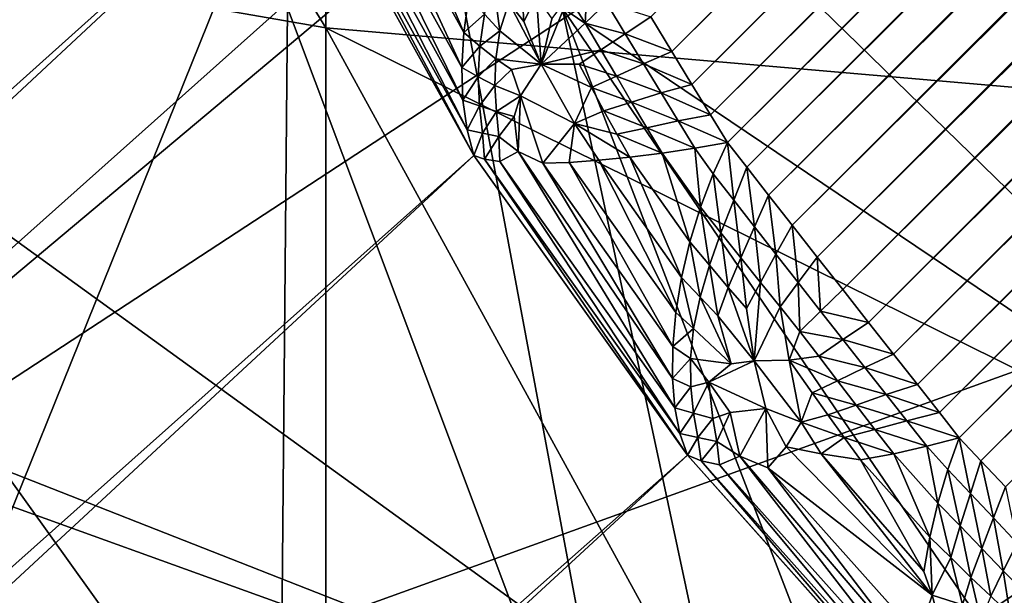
# Model space of a CAD drawing. Extents: x -0.3 to 0.3, y -0.266 to 0.266.
# Tile 388 of 430: x 0.19574 to 0.19984, y 0.17213 to 0.17453. Entities that reach past the tile are written whole.
import ezdxf

# ---------------------------------------------------------------- set-up
doc = ezdxf.new("R2010")
doc.units = 0

msp = doc.modelspace()

# ---------------------------------------------------------------- linework, layer by layer
for points in [[(0.1880319, 0.1746369, 0.5772712), (0.1895127, 0.1741278, 0.57737), (0.2275039, 0.2058528, 0.0017095)], [(0.1909164, 0.1734303, 0.5774418), (0.2275039, 0.2058528, 0.0017095), (0.1895127, 0.1741278, 0.57737)], [(0.1909164, 0.1734303, 0.5774418), (0.2289112, 0.205189, 0.0011957), (0.2275039, 0.2058528, 0.0017095)], [(0.1818556, 0.1746659, 0.5766462), (0.2178109, 0.2055915, 0.0074075), (0.1803805, 0.1741706, 0.5764458)], [(0.1803805, 0.1741706, 0.5764458), (0.2178109, 0.2055915, 0.0074075), (0.2163034, 0.2048132, 0.0088939)], [(0.192219, 0.1725562, 0.5774854), (0.2289112, 0.205189, 0.0011957), (0.1909164, 0.1734303, 0.5774418)], [(0.192219, 0.1725562, 0.5774854), (0.2301923, 0.2043545, 0.0008872), (0.2289112, 0.205189, 0.0011957)], [(0.1803805, 0.1741706, 0.5764458), (0.2163034, 0.2048132, 0.0088939), (0.1789847, 0.1734862, 0.5762343)], [(0.1789847, 0.1734862, 0.5762343), (0.2163034, 0.2048132, 0.0088939), (0.214895, 0.2038542, 0.0104333)], [(0.1983702, 0.1745429, 0.000394), (0.2285699, 0.2045106, 0.0003529), (0.198458, 0.1743988, 0.0003529)], [(0.198458, 0.1743988, 0.0003529), (0.2285699, 0.2045106, 0.0003529), (0.2287144, 0.2044341, 0.0003155)], [(0.198458, 0.1743988, 0.0003529), (0.2287144, 0.2044341, 0.0003155), (0.1985417, 0.1742614, 0.0003155)], [(0.1985417, 0.1742614, 0.0003155), (0.2287144, 0.2044341, 0.0003155), (0.2288482, 0.2043631, 0.000283)], [(0.1933983, 0.1715206, 0.5775), (0.2301923, 0.2043545, 0.0008872), (0.192219, 0.1725562, 0.5774854)], [(0.1933983, 0.1715206, 0.5775), (0.231347, 0.2033539, 0.000783), (0.2301923, 0.2043545, 0.0008872)], [(0.1985417, 0.1742614, 0.0003155), (0.2288482, 0.2043631, 0.000283), (0.1986193, 0.1741343, 0.0002831)], [(0.1986193, 0.1741343, 0.0002831), (0.2288482, 0.2043631, 0.000283), (0.2289691, 0.2042987, 0.0002556)], [(0.1986193, 0.1741343, 0.0002831), (0.2289691, 0.2042987, 0.0002556), (0.1986897, 0.1740194, 0.0002556)], [(0.1986897, 0.1740194, 0.0002556), (0.2289691, 0.2042987, 0.0002556), (0.2290753, 0.2042208, 0.0002311)], [(0.1986897, 0.1740194, 0.0002556), (0.2290753, 0.2042208, 0.0002311), (0.1987706, 0.1739162, 0.0002311)], [(0.1987706, 0.1739162, 0.0002311), (0.2290753, 0.2042208, 0.0002311), (0.2291945, 0.2041334, 0.0002059)], [(0.1987706, 0.1739162, 0.0002311), (0.2291945, 0.2041334, 0.0002059), (0.1988614, 0.1738003, 0.0002059)], [(0.1988614, 0.1738003, 0.0002059), (0.2291945, 0.2041334, 0.0002059), (0.229324, 0.2040384, 0.0001807)], [(0.1988614, 0.1738003, 0.0002059), (0.229324, 0.2040384, 0.0001807), (0.1989601, 0.1736745, 0.0001807)], [(0.1989601, 0.1736745, 0.0001807), (0.229324, 0.2040384, 0.0001807), (0.2294604, 0.2039382, 0.000156)], [(0.1989601, 0.1736745, 0.0001807), (0.2294604, 0.2039382, 0.000156), (0.1990641, 0.1735419, 0.000156)], [(0.1990641, 0.1735419, 0.000156), (0.2294604, 0.2039382, 0.000156), (0.2296004, 0.2038354, 0.0001324)], [(0.1789847, 0.1734862, 0.5762343), (0.214895, 0.2038542, 0.0104333), (0.1776919, 0.1726243, 0.5760152)], [(0.1776919, 0.1726243, 0.5760152), (0.214895, 0.2038542, 0.0104333), (0.2136098, 0.2027307, 0.0119997)], [(0.1990641, 0.1735419, 0.000156), (0.2296004, 0.2038354, 0.0001324), (0.1991709, 0.1734059, 0.0001324)], [(0.1991709, 0.1734059, 0.0001324), (0.2296004, 0.2038354, 0.0001324), (0.2297406, 0.2037323, 0.0001107)], [(0.1991709, 0.1734059, 0.0001324), (0.2297406, 0.2037323, 0.0001107), (0.1992779, 0.1732696, 0.0001108)], [(0.1992779, 0.1732696, 0.0001108), (0.2297406, 0.2037323, 0.0001107), (0.2298775, 0.2036317, 0.0000914)], [(0.1992779, 0.1732696, 0.0001108), (0.2298775, 0.2036317, 0.0000914), (0.1993823, 0.1731365, 0.0000914)], [(0.1993823, 0.1731365, 0.0000914), (0.2298775, 0.2036317, 0.0000914), (0.2300077, 0.2035359, 0.0000747)], [(0.1993823, 0.1731365, 0.0000914), (0.2300077, 0.2035359, 0.0000747), (0.1994818, 0.17301, 0.0000747)], [(0.1994818, 0.17301, 0.0000747), (0.2300077, 0.2035359, 0.0000747), (0.2301281, 0.2034473, 0.0000613)], [(0.1994818, 0.17301, 0.0000747), (0.2301281, 0.2034473, 0.0000613), (0.1995738, 0.172893, 0.0000613)], [(0.1995738, 0.172893, 0.0000613), (0.2301281, 0.2034473, 0.0000613), (0.2302357, 0.2033681, 0.0000513)], [(0.1933983, 0.1715206, 0.5775), (0.2355708, 0.1991284, 0.0007829), (0.231347, 0.2033539, 0.000783)], [(0.1995738, 0.172893, 0.0000613), (0.2302357, 0.2033681, 0.0000513), (0.199656, 0.1727884, 0.0000513)], [(0.2303326, 0.2032781, 0.0000433), (0.199656, 0.1727884, 0.0000513), (0.2302357, 0.2033681, 0.0000513)], [(0.2303326, 0.2032781, 0.0000433), (0.1997467, 0.1726922, 0.0000433), (0.199656, 0.1727884, 0.0000513)], [(0.2304414, 0.2031771, 0.0000355), (0.1997467, 0.1726922, 0.0000433), (0.2303326, 0.2032781, 0.0000433)], [(0.2304414, 0.2031771, 0.0000355), (0.1998485, 0.1725843, 0.0000355), (0.1997467, 0.1726922, 0.0000433)], [(0.1776919, 0.1726243, 0.5760152), (0.2136098, 0.2027307, 0.0119997), (0.1765243, 0.1715997, 0.5757923)], [(0.1765243, 0.1715997, 0.5757923), (0.2136098, 0.2027307, 0.0119997), (0.1984378, 0.1875587, 0.0119997)], [(0.1933983, 0.1715206, 0.5775), (0.2037383, 0.1611806, 0.5775), (0.2355708, 0.1991284, 0.0007829)], [(0.1975576, 0.1865168, 0.0104333), (0.1468573, 0.1410682, 0.5069166), (0.1984378, 0.1875587, 0.0119997)], [(0.1765243, 0.1715997, 0.5757923), (0.1984378, 0.1875587, 0.0119997), (0.1468573, 0.1410682, 0.5069166)], [(0.1968377, 0.1853476, 0.0088939), (0.1462327, 0.1399272, 0.5061196), (0.1975576, 0.1865168, 0.0104333)], [(0.1975576, 0.1865168, 0.0104333), (0.1462327, 0.1399272, 0.5061196), (0.1468573, 0.1410682, 0.5069166)], [(0.1962903, 0.184071, 0.0074075), (0.145973, 0.1386723, 0.5054091), (0.1968377, 0.1853476, 0.0088939)], [(0.1968377, 0.1853476, 0.0088939), (0.145973, 0.1386723, 0.5054091), (0.1462327, 0.1399272, 0.5061196)], [(0.1959249, 0.1827089, 0.0059998), (0.145886, 0.1373527, 0.5047352), (0.1962903, 0.184071, 0.0074075)], [(0.1962903, 0.184071, 0.0074075), (0.145886, 0.1373527, 0.5047352), (0.145973, 0.1386723, 0.5054091)], [(0.1959249, 0.1827089, 0.0059998), (0.1459364, 0.1359961, 0.5040992), (0.145886, 0.1373527, 0.5047352)], [(0.1957476, 0.1812846, 0.0046947), (0.1459364, 0.1359961, 0.5040992), (0.1959249, 0.1827089, 0.0059998)], [(0.2006265, 0.1728123, 0.710536), (0.1977898, 0.1816574, 0.7119814), (0.2015464, 0.1745814, 0.7134268)], [(0.1980007, 0.1745814, 0.7076452), (0.1977898, 0.1816574, 0.7119814), (0.2006265, 0.1728123, 0.710536)], [(0.1732994, 0.1145341, 0.5068848), (0.2197764, 0.16622, 0.0119997), (0.2349484, 0.1813921, 0.0119997)], [(0.1732994, 0.1145341, 0.5068848), (0.2349484, 0.1813921, 0.0119997), (0.2026466, 0.1430441, 0.5843124)], [(0.1957476, 0.1812846, 0.0046947), (0.1460963, 0.1346143, 0.5035007), (0.1459364, 0.1359961, 0.5040992)], [(0.1957616, 0.1798225, 0.0035146), (0.1460963, 0.1346143, 0.5035007), (0.1957476, 0.1812846, 0.0046947)], [(0.1992187, 0.1798884, 0.7538978), (0.1972637, 0.1763504, 0.7567886), (0.2008976, 0.1728123, 0.7542236)], [(0.2008976, 0.1728123, 0.7542236), (0.2014518, 0.1763504, 0.7524524), (0.1992187, 0.1798884, 0.7538978)], [(0.1957616, 0.1798225, 0.0035146), (0.1463474, 0.1332358, 0.5029508), (0.1460963, 0.1346143, 0.5035007)], [(0.1959665, 0.1783476, 0.0024797), (0.1463474, 0.1332358, 0.5029508), (0.1957616, 0.1798225, 0.0035146)], [(0.1970152, 0.1756127, 0.6971429), (0.1937047, 0.1732241, 0.6968412), (0.1903943, 0.1791955, 0.6950263)], [(0.1986704, 0.1783799, 1.1226624), (0.1953599, 0.1789699, 1.1211013), (0.2019808, 0.1740675, 1.1148564)], [(0.2019808, 0.1740675, 1.1148564), (0.1953599, 0.1789699, 1.1211013), (0.1953599, 0.1771958, 1.1164176)], [(0.1986704, 0.1783799, 1.1226624), (0.2019808, 0.1740675, 1.1148564), (0.2036361, 0.17685, 1.1242237)], [(0.1959665, 0.1783476, 0.0024797), (0.1466886, 0.131925, 0.5024746), (0.1463474, 0.1332358, 0.5029508)], [(0.1961856, 0.177305, 0.0023516), (0.1466886, 0.131925, 0.5024746), (0.1959665, 0.1783476, 0.0024797)], [(0.1961856, 0.177305, 0.0023516), (0.1471887, 0.1307469, 0.5021196), (0.1466886, 0.131925, 0.5024746)], [(0.19689, 0.175304, 0.0017009), (0.1471887, 0.1307469, 0.5021196), (0.1961856, 0.177305, 0.0023516)], [(0.1953599, 0.1771958, 1.1164176), (0.1937047, 0.1750732, 1.1086115), (0.1970152, 0.1744977, 1.1101727)], [(0.2019808, 0.1740675, 1.1148564), (0.1953599, 0.1771958, 1.1164176), (0.1970152, 0.1744977, 1.1101727)], [(0.2019808, 0.1768069, 0.6987029), (0.2036361, 0.1744184, 0.7000068), (0.1970152, 0.1756127, 0.6971429)], [(0.1929691, 0.1745814, 0.7610058), (0.1944092, 0.1692743, 0.7611247), (0.1972637, 0.1763504, 0.7567886)], [(0.1982548, 0.1710433, 0.757073), (0.1972637, 0.1763504, 0.7567886), (0.1944092, 0.1692743, 0.7611247)], [(0.1972637, 0.1763504, 0.7567886), (0.1982548, 0.1710433, 0.757073), (0.2008976, 0.1728123, 0.7542236)], [(0.1937047, 0.1732241, 0.6968412), (0.1970152, 0.1756127, 0.6971429), (0.1970152, 0.1720299, 0.6981515)], [(0.1970152, 0.1756127, 0.6971429), (0.2036361, 0.1744184, 0.7000068), (0.1970152, 0.1720299, 0.6981515)], [(0.19689, 0.175304, 0.0017009), (0.1478758, 0.1296789, 0.5018834), (0.1471887, 0.1307469, 0.5021196)], [(0.1976334, 0.1739649, 0.0011904), (0.1478758, 0.1296789, 0.5018834), (0.19689, 0.175304, 0.0017009)], [(0.1969245, 0.175299, 0.0015644), (0.1976334, 0.1739649, 0.0011904), (0.19689, 0.175304, 0.0017009)], [(0.1969776, 0.1752962, 0.0014266), (0.1976045, 0.1740724, 0.0010979), (0.1969245, 0.175299, 0.0015644)], [(0.1969245, 0.175299, 0.0015644), (0.1976045, 0.1740724, 0.0010979), (0.1976334, 0.1739649, 0.0011904)], [(0.1970496, 0.1752958, 0.0012912), (0.1975871, 0.1741954, 0.0010089), (0.1969776, 0.1752962, 0.0014266)], [(0.1969776, 0.1752962, 0.0014266), (0.1975871, 0.1741954, 0.0010089), (0.1976045, 0.1740724, 0.0010979)], [(0.1971386, 0.1752979, 0.0011616), (0.1975827, 0.1743317, 0.0009262), (0.1970496, 0.1752958, 0.0012912)], [(0.1970496, 0.1752958, 0.0012912), (0.1975827, 0.1743317, 0.0009262), (0.1975871, 0.1741954, 0.0010089)], [(0.1972413, 0.1753023, 0.0010402), (0.1975914, 0.1744778, 0.0008519), (0.1971386, 0.1752979, 0.0011616)], [(0.1971386, 0.1752979, 0.0011616), (0.1975914, 0.1744778, 0.0008519), (0.1975827, 0.1743317, 0.0009262)], [(0.1972413, 0.1753023, 0.0010402), (0.197612, 0.1746299, 0.000787), (0.1975914, 0.1744778, 0.0008519)], [(0.1986704, 0.1714768, 1.1023667), (0.1937047, 0.1750732, 1.1086115), (0.1920495, 0.174079, 1.1039279)], [(0.1970152, 0.1744977, 1.1101727), (0.1937047, 0.1750732, 1.1086115), (0.1986704, 0.1714768, 1.1023667)], [(0.1978287, 0.1747252, 0.0006223), (0.1978417, 0.1745238, 0.0006065), (0.1977783, 0.1746033, 0.000649)], [(0.1978287, 0.1747252, 0.0006223), (0.1978941, 0.1746277, 0.0005824), (0.1978417, 0.1745238, 0.0006065)], [(0.1981075, 0.1747305, 0.0005025), (0.1980964, 0.1745164, 0.0004859), (0.1980279, 0.1746275, 0.0005226)], [(0.1981075, 0.1747305, 0.0005025), (0.198186, 0.1746014, 0.0004615), (0.1980964, 0.1745164, 0.0004859)], [(0.1977133, 0.1746917, 0.0006931), (0.1977414, 0.1744845, 0.0006816), (0.1976769, 0.1745548, 0.0007337)], [(0.1977133, 0.1746917, 0.0006931), (0.1977783, 0.1746033, 0.000649), (0.1977414, 0.1744845, 0.0006816)], [(0.1975914, 0.1744778, 0.0008519), (0.197612, 0.1746299, 0.000787), (0.1976769, 0.1745548, 0.0007337)], [(0.1978941, 0.1746277, 0.0005824), (0.1979141, 0.1743458, 0.0005647), (0.1978417, 0.1745238, 0.0006065)], [(0.1978941, 0.1746277, 0.0005824), (0.1979576, 0.1745345, 0.000545), (0.1979141, 0.1743458, 0.0005647)], [(0.1980279, 0.1746275, 0.0005226), (0.1980964, 0.1745164, 0.0004859), (0.1979141, 0.1743458, 0.0005647)], [(0.1980279, 0.1746275, 0.0005226), (0.1979141, 0.1743458, 0.0005647), (0.1979576, 0.1745345, 0.000545)], [(0.196824, 0.1710433, 0.7047545), (0.1942905, 0.1745814, 0.703536), (0.1968565, 0.1745814, 0.7061998)], [(0.1958299, 0.1692743, 0.7033091), (0.1942905, 0.1745814, 0.703536), (0.196824, 0.1710433, 0.7047545)], [(0.1942905, 0.1745814, 0.703536), (0.1958299, 0.1692743, 0.7033091), (0.1942905, 0.1692743, 0.7021597)], [(0.1995125, 0.1675053, 0.7061998), (0.196824, 0.1710433, 0.7047545), (0.1968565, 0.1745814, 0.7061998)], [(0.1995125, 0.1675053, 0.7061998), (0.1968565, 0.1745814, 0.7061998), (0.1980007, 0.1745814, 0.7076452)], [(0.1977783, 0.1746033, 0.000649), (0.1979141, 0.1743458, 0.0005647), (0.1977414, 0.1744845, 0.0006816)], [(0.1977783, 0.1746033, 0.000649), (0.1978417, 0.1745238, 0.0006065), (0.1979141, 0.1743458, 0.0005647)], [(0.2004125, 0.1710433, 0.7090907), (0.1980007, 0.1745814, 0.7076452), (0.2006265, 0.1728123, 0.710536)], [(0.2007216, 0.1675053, 0.7076452), (0.1980007, 0.1745814, 0.7076452), (0.2004125, 0.1710433, 0.7090907)], [(0.1995125, 0.1675053, 0.7061998), (0.1980007, 0.1745814, 0.7076452), (0.2007216, 0.1675053, 0.7076452)], [(0.1982636, 0.1744732, 0.0004241), (0.1980964, 0.1745164, 0.0004859), (0.198186, 0.1746014, 0.0004615)], [(0.1983702, 0.1745429, 0.000394), (0.1982636, 0.1744732, 0.0004241), (0.198186, 0.1746014, 0.0004615)], [(0.1975914, 0.1744778, 0.0008519), (0.1976769, 0.1745548, 0.0007337), (0.1976574, 0.1744213, 0.0007856)], [(0.1976574, 0.1744213, 0.0007856), (0.1976769, 0.1745548, 0.0007337), (0.1977414, 0.1744845, 0.0006816)], [(0.198458, 0.1743988, 0.0003529), (0.1982636, 0.1744732, 0.0004241), (0.1983702, 0.1745429, 0.000394)], [(0.2019808, 0.1740675, 1.1148564), (0.1970152, 0.1744977, 1.1101727), (0.2019808, 0.1720415, 1.1086115)], [(0.2019808, 0.1720415, 1.1086115), (0.1970152, 0.1744977, 1.1101727), (0.1986704, 0.1714768, 1.1023667)], [(0.1981624, 0.1744056, 0.0004545), (0.1979141, 0.1743458, 0.0005647), (0.1980964, 0.1745164, 0.0004859)], [(0.1982636, 0.1744732, 0.0004241), (0.1981624, 0.1744056, 0.0004545), (0.1980964, 0.1745164, 0.0004859)], [(0.1975827, 0.1743317, 0.0009262), (0.1975914, 0.1744778, 0.0008519), (0.1976574, 0.1744213, 0.0007856)], [(0.1976574, 0.1744213, 0.0007856), (0.1977414, 0.1744845, 0.0006816), (0.197724, 0.1743687, 0.0007216)], [(0.197724, 0.1743687, 0.0007216), (0.1977414, 0.1744845, 0.0006816), (0.1979141, 0.1743458, 0.0005647)], [(0.1983396, 0.1743475, 0.000389), (0.1981624, 0.1744056, 0.0004545), (0.1982636, 0.1744732, 0.0004241)], [(0.198458, 0.1743988, 0.0003529), (0.1983396, 0.1743475, 0.000389), (0.1982636, 0.1744732, 0.0004241)], [(0.1970152, 0.1720299, 0.6981515), (0.2036361, 0.1744184, 0.7000068), (0.2019808, 0.1720299, 0.7000321)], [(0.1975827, 0.1743317, 0.0009262), (0.1976574, 0.1744213, 0.0007856), (0.197651, 0.1742929, 0.0008457)], [(0.197651, 0.1742929, 0.0008457), (0.1976574, 0.1744213, 0.0007856), (0.197724, 0.1743687, 0.0007216)], [(0.1981624, 0.1744056, 0.0004545), (0.1980714, 0.1743464, 0.000487), (0.1979141, 0.1743458, 0.0005647)], [(0.1982268, 0.1742957, 0.0004252), (0.1980714, 0.1743464, 0.000487), (0.1981624, 0.1744056, 0.0004545)], [(0.1983396, 0.1743475, 0.000389), (0.1982268, 0.1742957, 0.0004252), (0.1981624, 0.1744056, 0.0004545)], [(0.1985417, 0.1742614, 0.0003155), (0.1983396, 0.1743475, 0.000389), (0.198458, 0.1743988, 0.0003529)], [(0.1975871, 0.1741954, 0.0010089), (0.1975827, 0.1743317, 0.0009262), (0.197651, 0.1742929, 0.0008457)], [(0.197651, 0.1742929, 0.0008457), (0.197724, 0.1743687, 0.0007216), (0.1977203, 0.1742564, 0.0007671)], [(0.1977203, 0.1742564, 0.0007671), (0.197724, 0.1743687, 0.0007216), (0.1977904, 0.1743235, 0.0006616)], [(0.197724, 0.1743687, 0.0007216), (0.1979141, 0.1743458, 0.0005647), (0.1977904, 0.1743235, 0.0006616)], [(0.1978272, 0.1742137, 0.0006582), (0.1977904, 0.1743235, 0.0006616), (0.1979141, 0.1743458, 0.0005647)], [(0.1978272, 0.1742137, 0.0006582), (0.1979141, 0.1743458, 0.0005647), (0.1980528, 0.1740987, 0.0005113)], [(0.1981228, 0.1742493, 0.0004647), (0.1979141, 0.1743458, 0.0005647), (0.1980714, 0.1743464, 0.000487)], [(0.1981228, 0.1742493, 0.0004647), (0.1980528, 0.1740987, 0.0005113), (0.1979141, 0.1743458, 0.0005647)], [(0.1982268, 0.1742957, 0.0004252), (0.1981228, 0.1742493, 0.0004647), (0.1980714, 0.1743464, 0.000487)], [(0.1984132, 0.1742261, 0.000355), (0.1982268, 0.1742957, 0.0004252), (0.1983396, 0.1743475, 0.000389)], [(0.1985417, 0.1742614, 0.0003155), (0.1984132, 0.1742261, 0.000355), (0.1983396, 0.1743475, 0.000389)], [(0.1975871, 0.1741954, 0.0010089), (0.197651, 0.1742929, 0.0008457), (0.1976566, 0.1741721, 0.0009127)], [(0.1976566, 0.1741721, 0.0009127), (0.197651, 0.1742929, 0.0008457), (0.1977203, 0.1742564, 0.0007671)], [(0.1977203, 0.1742564, 0.0007671), (0.1977904, 0.1743235, 0.0006616), (0.1978272, 0.1742137, 0.0006582)], [(0.1982904, 0.1741875, 0.0003954), (0.1981228, 0.1742493, 0.0004647), (0.1982268, 0.1742957, 0.0004252)], [(0.1984132, 0.1742261, 0.000355), (0.1982904, 0.1741875, 0.0003954), (0.1982268, 0.1742957, 0.0004252)], [(0.1976566, 0.1741721, 0.0009127), (0.1977203, 0.1742564, 0.0007671), (0.1977273, 0.1741487, 0.000818)], [(0.1977273, 0.1741487, 0.000818), (0.1977203, 0.1742564, 0.0007671), (0.1978272, 0.1742137, 0.0006582)], [(0.1981747, 0.1741519, 0.000442), (0.1980528, 0.1740987, 0.0005113), (0.1981228, 0.1742493, 0.0004647)], [(0.1982904, 0.1741875, 0.0003954), (0.1981747, 0.1741519, 0.000442), (0.1981228, 0.1742493, 0.0004647)], [(0.1986193, 0.1741343, 0.0002831), (0.1984132, 0.1742261, 0.000355), (0.1985417, 0.1742614, 0.0003155)], [(0.1977273, 0.1741487, 0.000818), (0.1978272, 0.1742137, 0.0006582), (0.1978008, 0.1741273, 0.0007267)], [(0.197818, 0.1739823, 0.0007815), (0.1978008, 0.1741273, 0.0007267), (0.1978272, 0.1742137, 0.0006582)], [(0.197818, 0.1739823, 0.0007815), (0.1978272, 0.1742137, 0.0006582), (0.1979198, 0.1739328, 0.0006795)], [(0.1979198, 0.1739328, 0.0006795), (0.1978272, 0.1742137, 0.0006582), (0.1980528, 0.1740987, 0.0005113)], [(0.1984846, 0.1741092, 0.0003197), (0.1982904, 0.1741875, 0.0003954), (0.1984132, 0.1742261, 0.000355)], [(0.1986193, 0.1741343, 0.0002831), (0.1984846, 0.1741092, 0.0003197), (0.1984132, 0.1742261, 0.000355)], [(0.1976045, 0.1740724, 0.0010979), (0.1975871, 0.1741954, 0.0010089), (0.1976566, 0.1741721, 0.0009127)], [(0.1976045, 0.1740724, 0.0010979), (0.1976566, 0.1741721, 0.0009127), (0.1976687, 0.174059, 0.0009847)], [(0.1976687, 0.174059, 0.0009847), (0.1976566, 0.1741721, 0.0009127), (0.1977273, 0.1741487, 0.000818)], [(0.1983542, 0.1740806, 0.0003623), (0.1981747, 0.1741519, 0.000442), (0.1982904, 0.1741875, 0.0003954)], [(0.1984846, 0.1741092, 0.0003197), (0.1983542, 0.1740806, 0.0003623), (0.1982904, 0.1741875, 0.0003954)], [(0.1976687, 0.174059, 0.0009847), (0.1977273, 0.1741487, 0.000818), (0.1977371, 0.1740442, 0.0008724)], [(0.1977371, 0.1740442, 0.0008724), (0.1977273, 0.1741487, 0.000818), (0.1978008, 0.1741273, 0.0007267)], [(0.1977371, 0.1740442, 0.0008724), (0.1978008, 0.1741273, 0.0007267), (0.197818, 0.1739823, 0.0007815)], [(0.1982285, 0.1740544, 0.0004169), (0.1980528, 0.1740987, 0.0005113), (0.1981747, 0.1741519, 0.000442)], [(0.1983542, 0.1740806, 0.0003623), (0.1982285, 0.1740544, 0.0004169), (0.1981747, 0.1741519, 0.000442)], [(0.1986897, 0.1740194, 0.0002556), (0.1984846, 0.1741092, 0.0003197), (0.1986193, 0.1741343, 0.0002831)], [(0.1979198, 0.1739328, 0.0006795), (0.1980528, 0.1740987, 0.0005113), (0.1980304, 0.1739363, 0.0005692)], [(0.1981532, 0.1739451, 0.0004729), (0.1980304, 0.1739363, 0.0005692), (0.1980528, 0.1740987, 0.0005113)], [(0.1982832, 0.1739581, 0.0003912), (0.1981532, 0.1739451, 0.0004729), (0.1980528, 0.1740987, 0.0005113)], [(0.1982832, 0.1739581, 0.0003912), (0.1980528, 0.1740987, 0.0005113), (0.1982285, 0.1740544, 0.0004169)], [(0.1985545, 0.1739964, 0.000282), (0.1983542, 0.1740806, 0.0003623), (0.1984846, 0.1741092, 0.0003197)], [(0.1986897, 0.1740194, 0.0002556), (0.1985545, 0.1739964, 0.000282), (0.1984846, 0.1741092, 0.0003197)], [(0.1986704, 0.1714768, 1.1023667), (0.1920495, 0.174079, 1.1039279), (0.1970152, 0.1707023, 1.097683)], [(0.1920495, 0.1722074, 1.097683), (0.1970152, 0.1707023, 1.097683), (0.1920495, 0.174079, 1.1039279)], [(0.1976334, 0.1739649, 0.0011904), (0.1976045, 0.1740724, 0.0010979), (0.1976687, 0.174059, 0.0009847)], [(0.1976334, 0.1739649, 0.0011904), (0.1976687, 0.174059, 0.0009847), (0.1976778, 0.1739502, 0.0010583)], [(0.1976778, 0.1739502, 0.0010583), (0.1976687, 0.174059, 0.0009847), (0.1977371, 0.1740442, 0.0008724)], [(0.1976778, 0.1739502, 0.0010583), (0.1977371, 0.1740442, 0.0008724), (0.1977407, 0.1739396, 0.0009267)], [(0.1977407, 0.1739396, 0.0009267), (0.1977371, 0.1740442, 0.0008724), (0.197818, 0.1739823, 0.0007815)], [(0.1984181, 0.1739753, 0.000327), (0.1982285, 0.1740544, 0.0004169), (0.1983542, 0.1740806, 0.0003623)], [(0.1984181, 0.1739753, 0.000327), (0.1982832, 0.1739581, 0.0003912), (0.1982285, 0.1740544, 0.0004169)], [(0.1985545, 0.1739964, 0.000282), (0.1984181, 0.1739753, 0.000327), (0.1983542, 0.1740806, 0.0003623)], [(0.1986897, 0.1740194, 0.0002556), (0.1986303, 0.1738894, 0.0002562), (0.1985545, 0.1739964, 0.000282)], [(0.1986897, 0.1740194, 0.0002556), (0.1987162, 0.173779, 0.0002434), (0.1986303, 0.1738894, 0.0002562)], [(0.1986897, 0.1740194, 0.0002556), (0.1987706, 0.1739162, 0.0002311), (0.1987162, 0.173779, 0.0002434)], [(0.1976334, 0.1739649, 0.0011904), (0.148673, 0.1286306, 0.5017166), (0.1478758, 0.1296789, 0.5018834)], [(0.1985229, 0.1727159, 0.0008823), (0.148673, 0.1286306, 0.5017166), (0.1976334, 0.1739649, 0.0011904)], [(0.1976778, 0.1739502, 0.0010583), (0.1985229, 0.1727159, 0.0008823), (0.1976334, 0.1739649, 0.0011904)], [(0.197818, 0.1739823, 0.0007815), (0.1984704, 0.1729136, 0.0006748), (0.1977407, 0.1739396, 0.0009267)], [(0.1979198, 0.1739328, 0.0006795), (0.1984605, 0.1730354, 0.0005793), (0.197818, 0.1739823, 0.0007815)], [(0.197818, 0.1739823, 0.0007815), (0.1984605, 0.1730354, 0.0005793), (0.1984704, 0.1729136, 0.0006748)], [(0.1984181, 0.1739753, 0.000327), (0.1985334, 0.1736049, 0.0003055), (0.1982832, 0.1739581, 0.0003912)], [(0.1985545, 0.1739964, 0.000282), (0.1985775, 0.1737502, 0.0002726), (0.1984181, 0.1739753, 0.000327)], [(0.1984181, 0.1739753, 0.000327), (0.1985775, 0.1737502, 0.0002726), (0.1985334, 0.1736049, 0.0003055)], [(0.1985545, 0.1739964, 0.000282), (0.1986303, 0.1738894, 0.0002562), (0.1985775, 0.1737502, 0.0002726)], [(0.1977407, 0.1739396, 0.0009267), (0.1984917, 0.1728066, 0.0007768), (0.1976778, 0.1739502, 0.0010583)], [(0.1976778, 0.1739502, 0.0010583), (0.1984917, 0.1728066, 0.0007768), (0.1985229, 0.1727159, 0.0008823)], [(0.1977407, 0.1739396, 0.0009267), (0.1984704, 0.1729136, 0.0006748), (0.1984917, 0.1728066, 0.0007768)], [(0.1980304, 0.1739363, 0.0005692), (0.1984622, 0.173169, 0.0004929), (0.1979198, 0.1739328, 0.0006795)], [(0.1979198, 0.1739328, 0.0006795), (0.1984622, 0.173169, 0.0004929), (0.1984605, 0.1730354, 0.0005793)], [(0.1981532, 0.1739451, 0.0004729), (0.1984746, 0.1733105, 0.0004166), (0.1980304, 0.1739363, 0.0005692)], [(0.1980304, 0.1739363, 0.0005692), (0.1984746, 0.1733105, 0.0004166), (0.1984622, 0.173169, 0.0004929)], [(0.1982832, 0.1739581, 0.0003912), (0.1984991, 0.1734572, 0.0003543), (0.1981532, 0.1739451, 0.0004729)], [(0.1981532, 0.1739451, 0.0004729), (0.1984991, 0.1734572, 0.0003543), (0.1984746, 0.1733105, 0.0004166)], [(0.1982832, 0.1739581, 0.0003912), (0.1985334, 0.1736049, 0.0003055), (0.1984991, 0.1734572, 0.0003543)], [(0.1986303, 0.1738894, 0.0002562), (0.1986629, 0.1736431, 0.000262), (0.1985775, 0.1737502, 0.0002726)], [(0.1986303, 0.1738894, 0.0002562), (0.1987162, 0.173779, 0.0002434), (0.1986629, 0.1736431, 0.000262)], [(0.1987706, 0.1739162, 0.0002311), (0.1988027, 0.1736679, 0.0002229), (0.1987162, 0.173779, 0.0002434)], [(0.1987706, 0.1739162, 0.0002311), (0.1988614, 0.1738003, 0.0002059), (0.1988027, 0.1736679, 0.0002229)], [(0.1988614, 0.1738003, 0.0002059), (0.1988921, 0.1735536, 0.0001994), (0.1988027, 0.1736679, 0.0002229)], [(0.1988614, 0.1738003, 0.0002059), (0.1989601, 0.1736745, 0.0001807), (0.1988921, 0.1735536, 0.0001994)], [(0.1987162, 0.173779, 0.0002434), (0.1987453, 0.1735387, 0.0002427), (0.1986629, 0.1736431, 0.000262)], [(0.1987162, 0.173779, 0.0002434), (0.1988027, 0.1736679, 0.0002229), (0.1987453, 0.1735387, 0.0002427)], [(0.1985775, 0.1737502, 0.0002726), (0.1986147, 0.1735084, 0.0002901), (0.1985334, 0.1736049, 0.0003055)], [(0.1985775, 0.1737502, 0.0002726), (0.1986629, 0.1736431, 0.000262), (0.1986147, 0.1735084, 0.0002901)], [(0.1989601, 0.1736745, 0.0001807), (0.1989847, 0.1734359, 0.0001763), (0.1988921, 0.1735536, 0.0001994)], [(0.1989601, 0.1736745, 0.0001807), (0.1990641, 0.1735419, 0.000156), (0.1989847, 0.1734359, 0.0001763)], [(0.1986629, 0.1736431, 0.000262), (0.1986927, 0.173415, 0.0002679), (0.1986147, 0.1735084, 0.0002901)], [(0.1986629, 0.1736431, 0.000262), (0.1987453, 0.1735387, 0.0002427), (0.1986927, 0.173415, 0.0002679)], [(0.1988027, 0.1736679, 0.0002229), (0.1988271, 0.1734363, 0.0002199), (0.1987453, 0.1735387, 0.0002427)], [(0.1988027, 0.1736679, 0.0002229), (0.1988921, 0.1735536, 0.0001994), (0.1988271, 0.1734363, 0.0002199)], [(0.1985334, 0.1736049, 0.0003055), (0.1985756, 0.1733751, 0.0003289), (0.1984991, 0.1734572, 0.0003543)], [(0.1985334, 0.1736049, 0.0003055), (0.1986147, 0.1735084, 0.0002901), (0.1985756, 0.1733751, 0.0003289)], [(0.1988921, 0.1735536, 0.0001994), (0.1989094, 0.173334, 0.0001978), (0.1988271, 0.1734363, 0.0002199)], [(0.1988921, 0.1735536, 0.0001994), (0.1989847, 0.1734359, 0.0001763), (0.1989094, 0.173334, 0.0001978)], [(0.1986147, 0.1735084, 0.0002901), (0.1986499, 0.1732965, 0.0003001), (0.1985756, 0.1733751, 0.0003289)], [(0.1986147, 0.1735084, 0.0002901), (0.1986927, 0.173415, 0.0002679), (0.1986499, 0.1732965, 0.0003001)], [(0.1987453, 0.1735387, 0.0002427), (0.1987688, 0.1733269, 0.0002438), (0.1986927, 0.173415, 0.0002679)], [(0.1987453, 0.1735387, 0.0002427), (0.1988271, 0.1734363, 0.0002199), (0.1987688, 0.1733269, 0.0002438)], [(0.1990641, 0.1735419, 0.000156), (0.1990784, 0.1733167, 0.000155), (0.1989847, 0.1734359, 0.0001763)], [(0.1990641, 0.1735419, 0.000156), (0.1991709, 0.1734059, 0.0001324), (0.1990784, 0.1733167, 0.000155)], [(0.1984991, 0.1734572, 0.0003543), (0.1985478, 0.1732443, 0.0003777), (0.1984746, 0.1733105, 0.0004166)], [(0.1984991, 0.1734572, 0.0003543), (0.1985756, 0.1733751, 0.0003289), (0.1985478, 0.1732443, 0.0003777)], [(0.1988271, 0.1734363, 0.0002199), (0.1988018, 0.1731097, 0.0002504), (0.1987688, 0.1733269, 0.0002438)], [(0.1988271, 0.1734363, 0.0002199), (0.1989094, 0.173334, 0.0001978), (0.1988018, 0.1731097, 0.0002504)], [(0.1989847, 0.1734359, 0.0001763), (0.1989911, 0.1732316, 0.0001783), (0.1989094, 0.173334, 0.0001978)], [(0.1989847, 0.1734359, 0.0001763), (0.1990784, 0.1733167, 0.000155), (0.1989911, 0.1732316, 0.0001783)], [(0.1986927, 0.173415, 0.0002679), (0.1988018, 0.1731097, 0.0002504), (0.1986499, 0.1732965, 0.0003001)], [(0.1986927, 0.173415, 0.0002679), (0.1987688, 0.1733269, 0.0002438), (0.1988018, 0.1731097, 0.0002504)], [(0.1992779, 0.1732696, 0.0001108), (0.1990784, 0.1733167, 0.000155), (0.1991709, 0.1734059, 0.0001324)], [(0.1985756, 0.1733751, 0.0003289), (0.198705, 0.1730966, 0.0003099), (0.1985478, 0.1732443, 0.0003777)], [(0.1985756, 0.1733751, 0.0003289), (0.1986499, 0.1732965, 0.0003001), (0.198705, 0.1730966, 0.0003099)], [(0.1984622, 0.173169, 0.0004929), (0.1984746, 0.1733105, 0.0004166), (0.1985478, 0.1732443, 0.0003777)], [(0.1989094, 0.173334, 0.0001978), (0.198947, 0.1731122, 0.000198), (0.1988018, 0.1731097, 0.0002504)], [(0.1989094, 0.173334, 0.0001978), (0.1989911, 0.1732316, 0.0001783), (0.198947, 0.1731122, 0.000198)], [(0.1991713, 0.173198, 0.0001369), (0.1989911, 0.1732316, 0.0001783), (0.1990784, 0.1733167, 0.000155)], [(0.1992779, 0.1732696, 0.0001108), (0.1991713, 0.173198, 0.0001369), (0.1990784, 0.1733167, 0.000155)], [(0.1986499, 0.1732965, 0.0003001), (0.1988018, 0.1731097, 0.0002504), (0.198705, 0.1730966, 0.0003099)], [(0.1993823, 0.1731365, 0.0000914), (0.1991713, 0.173198, 0.0001369), (0.1992779, 0.1732696, 0.0001108)], [(0.1970152, 0.1720299, 0.6981515), (0.1903943, 0.1708356, 0.6968653), (0.1937047, 0.1732241, 0.6968412)], [(0.1984622, 0.173169, 0.0004929), (0.1985478, 0.1732443, 0.0003777), (0.1985362, 0.1731192, 0.0004395)], [(0.1985362, 0.1731192, 0.0004395), (0.1985478, 0.1732443, 0.0003777), (0.198705, 0.1730966, 0.0003099)], [(0.1990705, 0.1731287, 0.0001635), (0.198947, 0.1731122, 0.000198), (0.1989911, 0.1732316, 0.0001783)], [(0.1991713, 0.173198, 0.0001369), (0.1990705, 0.1731287, 0.0001635), (0.1989911, 0.1732316, 0.0001783)], [(0.1992625, 0.1730813, 0.0001205), (0.1990705, 0.1731287, 0.0001635), (0.1991713, 0.173198, 0.0001369)], [(0.1993823, 0.1731365, 0.0000914), (0.1992625, 0.1730813, 0.0001205), (0.1991713, 0.173198, 0.0001369)], [(0.1984605, 0.1730354, 0.0005793), (0.1984622, 0.173169, 0.0004929), (0.1985362, 0.1731192, 0.0004395)], [(0.1984605, 0.1730354, 0.0005793), (0.1985362, 0.1731192, 0.0004395), (0.198537, 0.1730007, 0.0005103)], [(0.198537, 0.1730007, 0.0005103), (0.1985362, 0.1731192, 0.0004395), (0.1986126, 0.1730204, 0.0004156)], [(0.1985362, 0.1731192, 0.0004395), (0.198705, 0.1730966, 0.0003099), (0.1986126, 0.1730204, 0.0004156)], [(0.1986126, 0.1730204, 0.0004156), (0.198705, 0.1730966, 0.0003099), (0.1988018, 0.1731097, 0.0002504)], [(0.1986126, 0.1730204, 0.0004156), (0.1988018, 0.1731097, 0.0002504), (0.1988505, 0.1729109, 0.0002807)], [(0.1989971, 0.1728528, 0.0002227), (0.1988018, 0.1731097, 0.0002504), (0.198947, 0.1731122, 0.000198)], [(0.1989971, 0.1728528, 0.0002227), (0.1988505, 0.1729109, 0.0002807), (0.1988018, 0.1731097, 0.0002504)], [(0.1991486, 0.1730259, 0.0001504), (0.198947, 0.1731122, 0.000198), (0.1990705, 0.1731287, 0.0001635)], [(0.1991486, 0.1730259, 0.0001504), (0.1990433, 0.1729763, 0.0001838), (0.198947, 0.1731122, 0.000198)], [(0.198947, 0.1731122, 0.000198), (0.1990433, 0.1729763, 0.0001838), (0.1989971, 0.1728528, 0.0002227)], [(0.1992625, 0.1730813, 0.0001205), (0.1991486, 0.1730259, 0.0001504), (0.1990705, 0.1731287, 0.0001635)], [(0.1994818, 0.17301, 0.0000747), (0.1992625, 0.1730813, 0.0001205), (0.1993823, 0.1731365, 0.0000914)], [(0.199351, 0.1729682, 0.0001048), (0.1991486, 0.1730259, 0.0001504), (0.1992625, 0.1730813, 0.0001205)], [(0.1994818, 0.17301, 0.0000747), (0.199351, 0.1729682, 0.0001048), (0.1992625, 0.1730813, 0.0001205)], [(0.1984704, 0.1729136, 0.0006748), (0.1984605, 0.1730354, 0.0005793), (0.198537, 0.1730007, 0.0005103)], [(0.1985489, 0.1728912, 0.0005887), (0.198537, 0.1730007, 0.0005103), (0.1986126, 0.1730204, 0.0004156)], [(0.1985489, 0.1728912, 0.0005887), (0.1986126, 0.1730204, 0.0004156), (0.1986286, 0.1728687, 0.0005043)], [(0.1986286, 0.1728687, 0.0005043), (0.1986126, 0.1730204, 0.0004156), (0.1987017, 0.172894, 0.0004012)], [(0.1988505, 0.1729109, 0.0002807), (0.1987017, 0.172894, 0.0004012), (0.1986126, 0.1730204, 0.0004156)], [(0.1992263, 0.172924, 0.0001367), (0.1990433, 0.1729763, 0.0001838), (0.1991486, 0.1730259, 0.0001504)], [(0.199351, 0.1729682, 0.0001048), (0.1992263, 0.172924, 0.0001367), (0.1991486, 0.1730259, 0.0001504)], [(0.1984704, 0.1729136, 0.0006748), (0.198537, 0.1730007, 0.0005103), (0.1985489, 0.1728912, 0.0005887)], [(0.1991083, 0.1728835, 0.000175), (0.1989971, 0.1728528, 0.0002227), (0.1990433, 0.1729763, 0.0001838)], [(0.1992263, 0.172924, 0.0001367), (0.1991083, 0.1728835, 0.000175), (0.1990433, 0.1729763, 0.0001838)], [(0.1995738, 0.172893, 0.0000613), (0.199351, 0.1729682, 0.0001048), (0.1994818, 0.17301, 0.0000747)], [(0.1994373, 0.1728589, 0.000087), (0.1992263, 0.172924, 0.0001367), (0.199351, 0.1729682, 0.0001048)], [(0.1995738, 0.172893, 0.0000613), (0.1994373, 0.1728589, 0.000087), (0.199351, 0.1729682, 0.0001048)], [(0.1984917, 0.1728066, 0.0007768), (0.1984704, 0.1729136, 0.0006748), (0.1985489, 0.1728912, 0.0005887)], [(0.1986456, 0.1727726, 0.0005689), (0.1986286, 0.1728687, 0.0005043), (0.1987017, 0.172894, 0.0004012)], [(0.1986456, 0.1727726, 0.0005689), (0.1987017, 0.172894, 0.0004012), (0.1987413, 0.1727116, 0.0004922)], [(0.1987413, 0.1727116, 0.0004922), (0.1987017, 0.172894, 0.0004012), (0.1988505, 0.1729109, 0.0002807)], [(0.1987413, 0.1727116, 0.0004922), (0.1988505, 0.1729109, 0.0002807), (0.1988585, 0.1726626, 0.0004053)], [(0.1989971, 0.1728528, 0.0002227), (0.1989351, 0.1727507, 0.0002925), (0.1988505, 0.1729109, 0.0002807)], [(0.1988585, 0.1726626, 0.0004053), (0.1988505, 0.1729109, 0.0002807), (0.1989351, 0.1727507, 0.0002925)], [(0.1993049, 0.1728224, 0.0001193), (0.1991083, 0.1728835, 0.000175), (0.1992263, 0.172924, 0.0001367)], [(0.1994373, 0.1728589, 0.000087), (0.1993049, 0.1728224, 0.0001193), (0.1992263, 0.172924, 0.0001367)], [(0.199656, 0.1727884, 0.0000513), (0.1994373, 0.1728589, 0.000087), (0.1995738, 0.172893, 0.0000613)], [(0.1984917, 0.1728066, 0.0007768), (0.1985489, 0.1728912, 0.0005887), (0.1985665, 0.17279, 0.0006721)], [(0.1985665, 0.17279, 0.0006721), (0.1985489, 0.1728912, 0.0005887), (0.1986286, 0.1728687, 0.0005043)], [(0.1985665, 0.17279, 0.0006721), (0.1986286, 0.1728687, 0.0005043), (0.1986456, 0.1727726, 0.0005689)], [(0.1990806, 0.172722, 0.0002217), (0.1989351, 0.1727507, 0.0002925), (0.1989971, 0.1728528, 0.0002227)], [(0.1991761, 0.1727899, 0.0001637), (0.1989971, 0.1728528, 0.0002227), (0.1991083, 0.1728835, 0.000175)], [(0.1991761, 0.1727899, 0.0001637), (0.1990806, 0.172722, 0.0002217), (0.1989971, 0.1728528, 0.0002227)], [(0.1993049, 0.1728224, 0.0001193), (0.1991761, 0.1727899, 0.0001637), (0.1991083, 0.1728835, 0.000175)], [(0.1995219, 0.1727529, 0.0000664), (0.1993049, 0.1728224, 0.0001193), (0.1994373, 0.1728589, 0.000087)], [(0.199656, 0.1727884, 0.0000513), (0.1995219, 0.1727529, 0.0000664), (0.1994373, 0.1728589, 0.000087)], [(0.202219, 0.1675053, 0.7552295), (0.2008976, 0.1728123, 0.7542236), (0.1982548, 0.1710433, 0.757073)], [(0.1993838, 0.172722, 0.0000997), (0.1991761, 0.1727899, 0.0001637), (0.1993049, 0.1728224, 0.0001193)], [(0.1995219, 0.1727529, 0.0000664), (0.1993838, 0.172722, 0.0000997), (0.1993049, 0.1728224, 0.0001193)], [(0.1985229, 0.1727159, 0.0008823), (0.1984917, 0.1728066, 0.0007768), (0.1985665, 0.17279, 0.0006721)], [(0.1985229, 0.1727159, 0.0008823), (0.1985665, 0.17279, 0.0006721), (0.1985807, 0.1726926, 0.0007566)], [(0.1985807, 0.1726926, 0.0007566), (0.1985665, 0.17279, 0.0006721), (0.1986456, 0.1727726, 0.0005689)], [(0.1985807, 0.1726926, 0.0007566), (0.1986456, 0.1727726, 0.0005689), (0.1986566, 0.1726754, 0.000633)], [(0.1986566, 0.1726754, 0.000633), (0.1986456, 0.1727726, 0.0005689), (0.1987413, 0.1727116, 0.0004922)], [(0.1992449, 0.172697, 0.0001519), (0.1990806, 0.172722, 0.0002217), (0.1991761, 0.1727899, 0.0001637)], [(0.1993838, 0.172722, 0.0000997), (0.1992449, 0.172697, 0.0001519), (0.1991761, 0.1727899, 0.0001637)], [(0.199656, 0.1727884, 0.0000513), (0.1996087, 0.1726556, 0.0000578), (0.1995219, 0.1727529, 0.0000664)], [(0.199656, 0.1727884, 0.0000513), (0.1997031, 0.1725556, 0.0000622), (0.1996087, 0.1726556, 0.0000578)], [(0.199656, 0.1727884, 0.0000513), (0.1997467, 0.1726922, 0.0000433), (0.1997031, 0.1725556, 0.0000622)], [(0.1988585, 0.1726626, 0.0004053), (0.1989351, 0.1727507, 0.0002925), (0.1995431, 0.1721327, 0.0002037)], [(0.1990806, 0.172722, 0.0002217), (0.1995431, 0.1721327, 0.0002037), (0.1989351, 0.1727507, 0.0002925)], [(0.1995219, 0.1727529, 0.0000664), (0.1995675, 0.1725162, 0.0000814), (0.1993838, 0.172722, 0.0000997)], [(0.1995219, 0.1727529, 0.0000664), (0.1996087, 0.1726556, 0.0000578), (0.1995675, 0.1725162, 0.0000814)], [(0.1985229, 0.1727159, 0.0008823), (0.1495611, 0.1275861, 0.5016176), (0.148673, 0.1286306, 0.5017166)], [(0.1995506, 0.1715662, 0.0007781), (0.1495611, 0.1275861, 0.5016176), (0.1985229, 0.1727159, 0.0008823)], [(0.1985807, 0.1726926, 0.0007566), (0.1995506, 0.1715662, 0.0007781), (0.1985229, 0.1727159, 0.0008823)], [(0.1986566, 0.1726754, 0.000633), (0.1995212, 0.1716403, 0.0006614), (0.1985807, 0.1726926, 0.0007566)], [(0.1985807, 0.1726926, 0.0007566), (0.1995212, 0.1716403, 0.0006614), (0.1995506, 0.1715662, 0.0007781)], [(0.1987413, 0.1727116, 0.0004922), (0.1994999, 0.1717317, 0.0005479), (0.1986566, 0.1726754, 0.000633)], [(0.1988585, 0.1726626, 0.0004053), (0.1994879, 0.1718395, 0.0004405), (0.1987413, 0.1727116, 0.0004922)], [(0.1987413, 0.1727116, 0.0004922), (0.1994879, 0.1718395, 0.0004405), (0.1994999, 0.1717317, 0.0005479)], [(0.1990806, 0.172722, 0.0002217), (0.1995088, 0.172231, 0.0001817), (0.1995431, 0.1721327, 0.0002037)], [(0.1992449, 0.172697, 0.0001519), (0.1995088, 0.172231, 0.0001817), (0.1990806, 0.172722, 0.0002217)], [(0.1993838, 0.172722, 0.0000997), (0.1995339, 0.1723734, 0.0001231), (0.1992449, 0.172697, 0.0001519)], [(0.1992449, 0.172697, 0.0001519), (0.1995339, 0.1723734, 0.0001231), (0.1995088, 0.172231, 0.0001817)], [(0.1993838, 0.172722, 0.0000997), (0.1995675, 0.1725162, 0.0000814), (0.1995339, 0.1723734, 0.0001231)], [(0.1997467, 0.1726922, 0.0000433), (0.1997988, 0.172454, 0.0000583), (0.1997031, 0.1725556, 0.0000622)], [(0.1997467, 0.1726922, 0.0000433), (0.1998485, 0.1725843, 0.0000355), (0.1997988, 0.172454, 0.0000583)], [(0.1986566, 0.1726754, 0.000633), (0.1994999, 0.1717317, 0.0005479), (0.1995212, 0.1716403, 0.0006614)], [(0.1995431, 0.1721327, 0.0002037), (0.1994855, 0.1719608, 0.0003424), (0.1988585, 0.1726626, 0.0004053)], [(0.1988585, 0.1726626, 0.0004053), (0.1994855, 0.1719608, 0.0003424), (0.1994879, 0.1718395, 0.0004405)], [(0.1996087, 0.1726556, 0.0000578), (0.1996599, 0.172421, 0.0000874), (0.1995675, 0.1725162, 0.0000814)], [(0.1996087, 0.1726556, 0.0000578), (0.1997031, 0.1725556, 0.0000622), (0.1996599, 0.172421, 0.0000874)], [(0.1998485, 0.1725843, 0.0000355), (0.199898, 0.1723489, 0.0000511), (0.1997988, 0.172454, 0.0000583)], [(0.1997031, 0.1725556, 0.0000622), (0.19975, 0.172327, 0.0000839), (0.1996599, 0.172421, 0.0000874)], [(0.1997031, 0.1725556, 0.0000622), (0.1997988, 0.172454, 0.0000583), (0.19975, 0.172327, 0.0000839)], [(0.1995675, 0.1725162, 0.0000814), (0.1996209, 0.172289, 0.0001228), (0.1995339, 0.1723734, 0.0001231)], [(0.1995675, 0.1725162, 0.0000814), (0.1996599, 0.172421, 0.0000874), (0.1996209, 0.172289, 0.0001228)], [(0.1997988, 0.172454, 0.0000583), (0.1998398, 0.1722341, 0.0000761), (0.19975, 0.172327, 0.0000839)], [(0.1997988, 0.172454, 0.0000583), (0.199898, 0.1723489, 0.0000511), (0.1998398, 0.1722341, 0.0000761)], [(0.1996599, 0.172421, 0.0000874), (0.1997052, 0.1722062, 0.0001149), (0.1996209, 0.172289, 0.0001228)], [(0.1996599, 0.172421, 0.0000874), (0.19975, 0.172327, 0.0000839), (0.1997052, 0.1722062, 0.0001149)], [(0.1995339, 0.1723734, 0.0001231), (0.1995431, 0.1721327, 0.0002037), (0.1995088, 0.172231, 0.0001817)], [(0.1995339, 0.1723734, 0.0001231), (0.1996209, 0.172289, 0.0001228), (0.1995431, 0.1721327, 0.0002037)], [(0.19975, 0.172327, 0.0000839), (0.1997878, 0.1721273, 0.0001043), (0.1997052, 0.1722062, 0.0001149)], [(0.19975, 0.172327, 0.0000839), (0.1998398, 0.1722341, 0.0000761), (0.1997878, 0.1721273, 0.0001043)], [(0.199898, 0.1723489, 0.0000511), (0.1999306, 0.1721407, 0.0000682), (0.1998398, 0.1722341, 0.0000761)], [(0.1996209, 0.172289, 0.0001228), (0.1996694, 0.1720914, 0.0001537), (0.1995431, 0.1721327, 0.0002037)], [(0.1996209, 0.172289, 0.0001228), (0.1997052, 0.1722062, 0.0001149), (0.1996694, 0.1720914, 0.0001537)], [(0.1970152, 0.1707023, 1.097683), (0.1920495, 0.1722074, 1.097683), (0.1937047, 0.1708856, 1.0945606)], [(0.1997052, 0.1722062, 0.0001149), (0.199747, 0.1720288, 0.0001371), (0.1996694, 0.1720914, 0.0001537)], [(0.1997052, 0.1722062, 0.0001149), (0.1997878, 0.1721273, 0.0001043), (0.199747, 0.1720288, 0.0001371)], [(0.1998398, 0.1722341, 0.0000761), (0.1998688, 0.1720507, 0.0000945), (0.1997878, 0.1721273, 0.0001043)], [(0.1998398, 0.1722341, 0.0000761), (0.1999306, 0.1721407, 0.0000682), (0.1998688, 0.1720507, 0.0000945)], [(0.1995431, 0.1721327, 0.0002037), (0.1995693, 0.1720354, 0.0002275), (0.1994855, 0.1719608, 0.0003424)], [(0.1995431, 0.1721327, 0.0002037), (0.1996694, 0.1720914, 0.0001537), (0.1995693, 0.1720354, 0.0002275)]]:
    msp.add_3dface(points)

doc.saveas('drawing.dxf')
